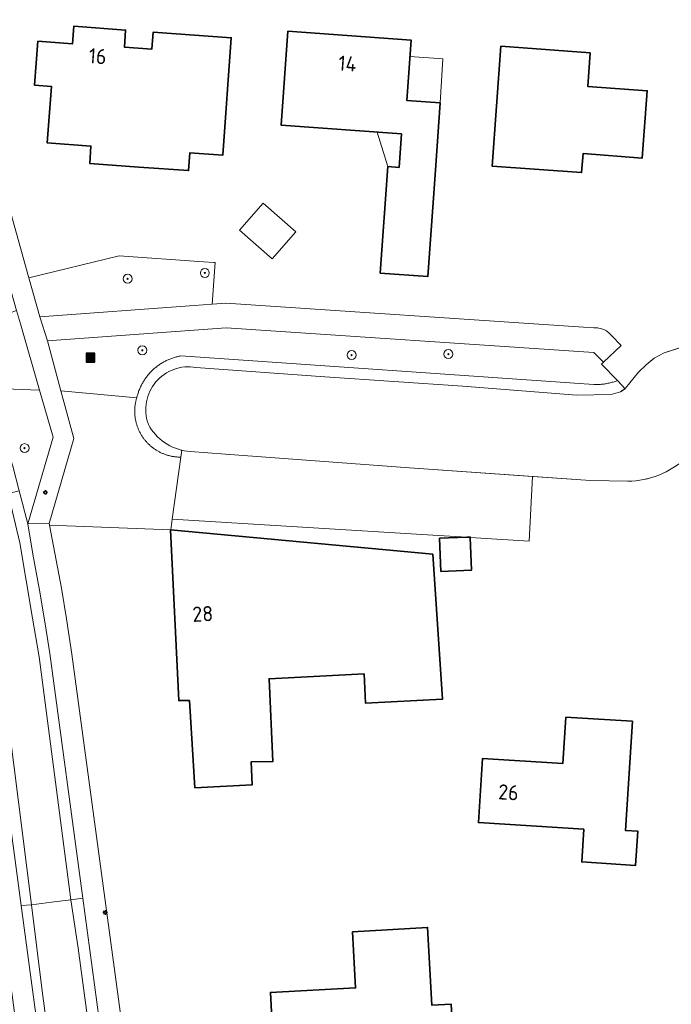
# Model space of a CAD drawing. Header units: metres. Extents: x 152610 to 160096, y 456114 to 462495.
# Tile 788 of 938: x 157662 to 157720, y 461259 to 461347. Entities that reach past the tile are written whole.
import ezdxf
from ezdxf.enums import TextEntityAlignment as Align

# ---------------------------------------------------------------- set-up
doc = ezdxf.new("R2010")
doc.units = ezdxf.units.M
doc.header["$LTSCALE"] = 0.5
doc.layers.get('0').update_dxf_attribs({"linetype": 'CONTINUOUS'})
for name, color, linetype, lineweight in [('B-PV-GK-BESCHOEIING-G', 251, 'GK-BESCHOEIING-SO', 18), ('B-PV-GR-BEPLANTING_CULTUUR_BOSPLANTSOEN-GV', 251, 'CONTINUOUS', 18), ('B-PV-GR-BOOM-S', 251, 'CONTINUOUS', 25), ('B-PV-IE-MEUBILAIR-S', 251, 'CONTINUOUS', 25), ('B-PV-IE-MEUBILAIR_WEGMEUBILAIR_AFVALBAK-S', 251, 'CONTINUOUS', 25), ('B-PV-OG-BEBOUWING-GV', 6, 'CONTINUOUS', 35), ('B-PV-OG-BEBOUWING-T18', 1, 'CONTINUOUS', 18), ('B-PV-OG-BEBOUWING_OVERBOUWING-GV', 251, 'CONTINUOUS', 18), ('B-PV-OG-TERREIN_BEGROEID-GV', 251, 'CONTINUOUS', 18), ('B-PV-OG-WATER_SLOOT-GV', 251, 'CONTINUOUS', 18), ('B-PV-VH-GESLOTENVERHARDING_ASFALT-GV', 251, 'CONTINUOUS', 18), ('B-PV-VH-OPENVERHARDING_TEGEL-GV', 251, 'CONTINUOUS', 18)]:
    doc.layers.add(name, color=color, linetype=linetype, lineweight=lineweight)
doc.styles.add('NLCS-ISO', font='NLCS-ISO.ttf')
doc.styles.add('NLCS-ISO-M750-T18', font='NLCS-ISO.ttf', dxfattribs={"height": 1.35})
doc.linetypes.add('GK-BESCHOEIING-SO', pattern='A,18,-3,[1,NLCS.SHX,S=0.6,R=0,X=0,Y=0],-3', length=24)

# ---------------------------------------------------------------- blocks, each defined once
blk = doc.blocks.new('SIE-WEG_AFVALBAK-SO')
h = blk.add_hatch(color=256)
h.dxf.hatch_style = 1
h.paths.add_polyline_path([(-1.5, -1.5), (1.5, -1.5), (1.5, 1.5), (-1.5, 1.5)])
for points in [[(-2, -2), (2, -2), (2, 2), (-2, 2)], [(-1.5, -1.5), (1.5, -1.5), (1.5, 1.5), (-1.5, 1.5)]]:
    blk.add_lwpolyline(points, close=True)
blk = doc.blocks.new('SIE-MEUBILAIR_PAAL_LICHTMAST-SO')
for points in [[(-0.62, 0), (-1, 0)], [(-0.71, 0.71), (-0.44, 0.44)], [(0, 1), (0, 0.62)], [(0.44, 0.44), (0.71, 0.71)], [(1, 0), (0.62, 0)], [(-0.71, -0.71), (-0.44, -0.44)], [(0, -0.62), (0, -1)], [(0.44, -0.44), (0.71, -0.71)]]:
    blk.add_lwpolyline(points)
blk.add_circle((0, 0), 0.5)
blk = doc.blocks.new('SGR-BOOM_GBKN-SO')
at = {"linetype": 'ByBlock', "lineweight": 18}
h = blk.add_hatch(color=0, dxfattribs=at)
h.dxf.hatch_style = 1
edge = h.paths.add_edge_path()
edge.add_arc((0, 0), 0.25, 0, 360)
at = {"color": 0, "linetype": 'ByBlock', "lineweight": 18}
for radius in [2, 0.25]:
    blk.add_circle((0, 0), radius, dxfattribs=at)
at = {"color": 0, "linetype": 'ByBlock', "lineweight": 18, "style": 'NLCS-ISO'}
blk.add_attdef('SOORT', (2.5, 0), '', height=1.5, dxfattribs=at)

msp = doc.modelspace()

# ---------------------------------------------------------------- linework, layer by layer
at = {"layer": 'B-PV-GK-BESCHOEIING-G', "flags": 128}
msp.add_lwpolyline([(157786.543, 461308.095), (157785.784, 461310.057), (157781.813, 461314.022), (157773.113, 461314.582), (157748.069, 461316.263), (157748.098, 461316.41), (157723.542, 461318.093), (157721.54, 461317.823), (157719.382, 461317.142), (157718.474, 461316.67), (157717.763, 461316.072), (157717.1, 461315.405), (157715.942, 461313.974), (157715.483, 461313.66), (157714.644, 461313.433), (157711.604, 461313.355), (157701.418, 461314.164), (157689.14, 461314.986), (157677.625, 461315.83), (157677.38, 461315.864), (157677.134, 461315.882), (157676.886, 461315.884), (157676.64, 461315.87), (157676.394, 461315.84), (157676.152, 461315.794), (157675.912, 461315.733), (157675.677, 461315.656), (157675.448, 461315.564), (157675.225, 461315.458), (157675.009, 461315.337), (157674.802, 461315.203), (157674.604, 461315.055), (157674.415, 461314.895), (157674.238, 461314.723), (157674.072, 461314.54), (157673.918, 461314.347), (157673.777, 461314.144), (157673.649, 461313.933), (157673.535, 461313.713), (157673.436, 461313.487), (157673.352, 461313.255), (157673.282, 461313.018), (157673.229, 461312.776), (157673.191, 461312.532), (157673.169, 461312.286), (157673.162, 461312.039), (157673.172, 461311.792), (157673.198, 461311.546), (157673.24, 461311.303), (157673.297, 461311.062), (157673.37, 461310.826), (157673.399, 461310.745), (157673.537, 461310.509), (157673.689, 461310.282), (157673.853, 461310.065), (157674.03, 461309.857), (157674.219, 461309.661), (157674.42, 461309.475), (157674.63, 461309.302), (157674.851, 461309.141), (157675.08, 461308.994), (157675.318, 461308.86), (157675.564, 461308.74), (157675.815, 461308.635), (157676.073, 461308.545), (157676.335, 461308.47), (157676.602, 461308.411), (157676.871, 461308.367), (157677.11, 461308.342), (157680.287, 461308.117), (157696.671, 461306.878), (157712.81, 461305.775), (157716.143, 461305.697), (157716.496, 461305.71), (157716.848, 461305.74), (157717.199, 461305.785), (157717.547, 461305.846), (157717.892, 461305.923), (157718.233, 461306.015), (157718.569, 461306.123), (157718.901, 461306.245), (157719.226, 461306.383), (157719.545, 461306.535), (157719.857, 461306.701), (157720.161, 461306.882), (157720.456, 461307.076), (157720.732, 461307.275), (157724.272, 461309.661), (157724.537, 461309.831), (157724.81, 461309.988), (157725.091, 461310.13), (157725.378, 461310.259), (157725.672, 461310.372), (157725.971, 461310.47), (157726.274, 461310.553), (157726.582, 461310.621), (157726.892, 461310.672), (157727.205, 461310.708), (157727.519, 461310.728), (157727.834, 461310.732), (157727.992, 461310.728), (157744.22, 461309.586), (157757.653, 461308.728), (157768.601, 461307.922), (157769.017, 461307.753), (157769.426, 461307.57), (157769.829, 461307.372), (157770.224, 461307.16), (157770.612, 461306.934), (157770.991, 461306.694), (157771.361, 461306.441), (157771.722, 461306.175), (157772.074, 461305.896), (157772.415, 461305.605), (157772.746, 461305.302), (157773.065, 461304.987), (157773.374, 461304.661), (157773.67, 461304.324), (157773.954, 461303.977), (157774.205, 461303.649), (157775.01, 461302.478), (157775.298, 461301.927), (157775.573, 461301.368), (157775.833, 461300.802), (157776.078, 461300.23), (157776.309, 461299.651), (157776.524, 461299.067), (157776.725, 461298.478), (157776.91, 461297.883), (157777.08, 461297.284), (157777.234, 461296.681), (157777.373, 461296.074), (157777.497, 461295.464), (157777.604, 461294.851), (157777.654, 461294.531), (157777.888, 461291.414), (157778.276, 461283.089), (157778.833, 461273.532), (157779.269, 461265.177), (157779.726, 461256.715), (157780.226, 461246.699), (157780.617, 461237.025), (157780.734, 461236.522), (157780.867, 461236.024), (157781.015, 461235.53), (157781.178, 461235.041), (157781.356, 461234.557), (157781.549, 461234.078), (157781.757, 461233.606), (157781.98, 461233.141), (157782.217, 461232.683), (157782.234, 461232.651), (157783.986, 461228.484), (157786.279, 461223.604), (157786.561, 461220.732), (157787.191, 461219.355), (157787.997, 461217.755), (157792.283, 461212.931), (157796.967, 461209.046), (157802.68, 461204.059), (158000, 461189.259), (158139.545, 461179.744), (158139.738, 461179.735), (158139.932, 461179.733), (158140.125, 461179.74), (158140.318, 461179.755), (158140.51, 461179.777), (158140.701, 461179.808), (158140.891, 461179.846), (158141.079, 461179.892), (158141.265, 461179.946), (158141.448, 461180.008), (158141.629, 461180.077), (158141.807, 461180.154), (158141.981, 461180.237), (158142.152, 461180.328), (158142.319, 461180.426), (158142.482, 461180.531), (158142.64, 461180.642), (158142.793, 461180.76), (158142.942, 461180.884), (158143.085, 461181.014), (158143.223, 461181.15), (158143.355, 461181.292), (158143.481, 461181.438), (158143.601, 461181.59), (158143.714, 461181.747), (158143.821, 461181.908), (158143.922, 461182.074), (158144.015, 461182.243), (158144.101, 461182.417), (158144.18, 461182.593), (158144.252, 461182.773), (158144.316, 461182.956), (158144.372, 461183.141), (158144.421, 461183.328), (158144.462, 461183.517), (158144.495, 461183.708), (158144.502, 461183.755), (158144.538, 461184.104), (158144.548, 461184.454), (158144.585, 461184.855), (158144.614, 461185.257), (158144.635, 461185.659), (158144.647, 461186.062), (158144.652, 461186.465), (158144.649, 461186.868), (158144.638, 461187.27), (158144.619, 461187.673), (158144.592, 461188.075), (158144.557, 461188.476), (158144.514, 461188.876), (158144.463, 461189.276), (158144.404, 461189.675), (158144.337, 461190.072), (158144.262, 461190.468), (158144.18, 461190.862), (158144.09, 461191.255), (158144.052, 461191.408), (158143.994, 461191.666), (158143.928, 461191.923), (158143.855, 461192.178), (158143.773, 461192.43), (158143.685, 461192.679), (158143.589, 461192.926), (158143.485, 461193.17), (158143.374, 461193.41), (158143.256, 461193.647), (158143.13, 461193.881), (158142.998, 461194.11), (158142.859, 461194.336), (158142.713, 461194.557), (158142.561, 461194.774), (158142.402, 461194.985), (158142.236, 461195.192), (158142.065, 461195.394), (158141.887, 461195.591), (158141.704, 461195.782), (158141.515, 461195.968), (158141.321, 461196.148), (158141.121, 461196.321), (158140.916, 461196.489), (158140.706, 461196.651), (158140.491, 461196.806), (158140.271, 461196.954), (158140.048, 461197.096), (158139.82, 461197.231), (158139.588, 461197.359), (158139.352, 461197.48), (158139.113, 461197.594), (158138.87, 461197.7), (158138.625, 461197.799), (158138.376, 461197.891), (158138.125, 461197.975), (158137.871, 461198.052), (158137.616, 461198.12), (158137.358, 461198.181), (158137.098, 461198.235), (158136.837, 461198.28), (158136.575, 461198.318), (158136.312, 461198.347), (158136.048, 461198.369), (158135.783, 461198.382), (158135.519, 461198.388), (158135.254, 461198.385), (158134.989, 461198.375), (158134.725, 461198.357), (158134.461, 461198.33), (158134.198, 461198.296), (158133.937, 461198.254), (158133.677, 461198.204), (158133.418, 461198.146), (158133.162, 461198.08), (158132.907, 461198.007), (158132.655, 461197.926), (158132.405, 461197.837), (158132.158, 461197.741), (158131.915, 461197.637), (158131.674, 461197.527), (158131.437, 461197.408), (158131.203, 461197.283), (158130.974, 461197.151), (158130.748, 461197.012), (158130.527, 461196.866), (158130.311, 461196.714), (158130.099, 461196.555), (158129.892, 461196.39), (158129.69, 461196.218), (158129.579, 461196.12), (158121.983, 461190.196), (158121.961, 461190.176), (158121.779, 461190.018), (158121.592, 461189.866), (158121.399, 461189.721), (158121.202, 461189.582), (158121.001, 461189.449), (158120.795, 461189.324), (158120.585, 461189.205), (158120.372, 461189.093), (158120.154, 461188.989), (158119.934, 461188.891), (158119.71, 461188.801), (158119.484, 461188.719), (158119.254, 461188.644), (158119.023, 461188.577), (158118.789, 461188.517), (158118.554, 461188.465), (158118.317, 461188.421), (158118.078, 461188.385), (158117.839, 461188.357), (158111.145, 461188.815), (158103.627, 461189.329), (158096.291, 461189.831), (158078.046, 461191.08), (158052.807, 461192.807), (158039.348, 461193.728), (158034.197, 461194.08), (158033.919, 461194.11), (158033.642, 461194.149), (158033.367, 461194.195), (158033.093, 461194.249), (158032.82, 461194.311), (158032.549, 461194.381), (158032.281, 461194.458), (158032.015, 461194.543), (158031.751, 461194.636), (158031.49, 461194.736), (158031.232, 461194.844), (158030.978, 461194.959), (158030.726, 461195.081), (158030.478, 461195.21), (158030.235, 461195.346), (158029.995, 461195.49), (158029.759, 461195.64), (158029.528, 461195.797), (158029.301, 461195.96), (158029.079, 461196.13), (158028.862, 461196.306), (158028.65, 461196.488), (158028.443, 461196.676), (158028.242, 461196.87), (158028.047, 461197.07), (158027.857, 461197.275), (158027.673, 461197.486), (158027.495, 461197.701), (158027.324, 461197.922), (158027.159, 461198.147), (158027.001, 461198.378), (158026.849, 461198.612), (158026.704, 461198.851), (158026.565, 461199.094), (158026.56, 461199.104), (158026.44, 461199.32), (158026.314, 461199.532), (158026.181, 461199.74), (158026.041, 461199.943), (158025.894, 461200.142), (158025.742, 461200.336), (158025.583, 461200.524), (158025.417, 461200.708), (158025.247, 461200.886), (158025.07, 461201.059), (158024.888, 461201.225), (158024.701, 461201.386), (158024.508, 461201.54), (158024.311, 461201.689), (158024.109, 461201.83), (158023.902, 461201.965), (158023.691, 461202.094), (158023.476, 461202.215), (158023.257, 461202.33), (158023.035, 461202.437), (158022.809, 461202.537), (158022.581, 461202.63), (158022.349, 461202.715), (158022.115, 461202.792), (158021.878, 461202.862), (158021.639, 461202.925), (158021.398, 461202.979), (158021.172, 461203.023), (158011.09, 461203.722), (158000, 461204.347), (157988.65, 461205.29), (157985.317, 461205.476), (157984.954, 461205.475), (157984.591, 461205.459), (157984.23, 461205.427), (157983.87, 461205.379), (157983.513, 461205.315), (157983.159, 461205.235), (157982.809, 461205.14), (157982.464, 461205.03), (157982.123, 461204.904), (157981.789, 461204.764), (157981.461, 461204.609), (157981.14, 461204.44), (157980.827, 461204.256), (157980.522, 461204.059), (157980.227, 461203.849), (157979.941, 461203.626), (157979.665, 461203.391), (157979.489, 461203.229), (157978.652, 461202.112), (157978.403, 461201.809), (157978.142, 461201.516), (157977.869, 461201.234), (157977.585, 461200.963), (157977.29, 461200.704), (157976.985, 461200.457), (157976.67, 461200.223), (157976.346, 461200.002), (157976.012, 461199.794), (157975.671, 461199.6), (157975.322, 461199.42), (157974.967, 461199.254), (157974.604, 461199.103), (157974.236, 461198.967), (157973.863, 461198.846), (157973.485, 461198.741), (157973.102, 461198.65), (157972.717, 461198.576), (157972.329, 461198.517), (157971.939, 461198.474), (157971.547, 461198.447), (157971.155, 461198.436), (157970.762, 461198.442), (157970.37, 461198.463), (157969.98, 461198.5), (157969.76, 461198.527), (157961.606, 461199.255), (157948.762, 461200.134), (157932.691, 461201.286), (157919.729, 461202.164), (157907.021, 461202.966), (157894.332, 461203.904), (157883.921, 461204.634), (157869.6, 461205.684), (157854.683, 461206.742), (157854.421, 461206.751), (157854.159, 461206.775), (157853.9, 461206.816), (157853.643, 461206.872), (157853.39, 461206.944), (157853.143, 461207.031), (157852.901, 461207.132), (157852.665, 461207.249), (157852.437, 461207.379), (157852.218, 461207.524), (157852.007, 461207.681), (157851.807, 461207.851), (157851.617, 461208.032), (157851.439, 461208.225), (157851.316, 461208.374), (157850.443, 461209.563), (157850.288, 461209.724), (157850.123, 461209.873), (157849.948, 461210.01), (157849.763, 461210.134), (157849.57, 461210.244), (157849.369, 461210.34), (157849.162, 461210.422), (157848.95, 461210.488), (157848.733, 461210.539), (157848.513, 461210.575), (157848.292, 461210.594), (157848.069, 461210.597), (157847.928, 461210.591), (157841.887, 461210.983), (157831.642, 461211.811), (157821.006, 461212.541), (157807.585, 461213.408), (157807.167, 461213.445), (157806.751, 461213.499), (157806.337, 461213.568), (157805.926, 461213.653), (157805.519, 461213.753), (157805.116, 461213.869), (157804.717, 461214), (157804.324, 461214.147), (157803.937, 461214.308), (157803.556, 461214.484), (157803.182, 461214.674), (157802.816, 461214.878), (157802.458, 461215.096), (157802.108, 461215.328), (157801.767, 461215.573), (157801.436, 461215.83), (157801.41, 461215.852), (157801.079, 461216.086), (157800.757, 461216.332), (157800.445, 461216.591), (157800.144, 461216.863), (157799.854, 461217.146), (157799.575, 461217.44), (157799.308, 461217.745), (157799.053, 461218.06), (157798.81, 461218.385), (157798.581, 461218.719), (157798.365, 461219.063), (157798.163, 461219.414), (157797.975, 461219.773), (157797.801, 461220.139), (157797.642, 461220.512), (157797.515, 461220.844), (157795.577, 461224.718), (157793.188, 461229.401), (157790.768, 461234.427), (157790.709, 461234.805), (157790.666, 461235.185), (157790.639, 461235.566), (157790.628, 461235.948), (157790.633, 461236.33), (157790.653, 461236.712), (157790.69, 461237.092), (157790.743, 461237.471), (157790.811, 461237.847), (157790.896, 461238.22), (157790.995, 461238.589), (157791.11, 461238.953), (157791.24, 461239.313), (157791.385, 461239.666), (157791.545, 461240.014), (157791.719, 461240.354), (157791.907, 461240.687), (157792.109, 461241.011), (157792.325, 461241.327), (157792.553, 461241.633), (157792.794, 461241.93), (157793.047, 461242.216), (157793.109, 461242.282), (157794.639, 461243.782), (157797.19, 461246.644), (157797.774, 461247.545), (157797.914, 461247.789), (157798.04, 461248.041), (157798.152, 461248.299), (157798.248, 461248.564), (157798.33, 461248.833), (157798.396, 461249.107), (157798.446, 461249.384), (157798.481, 461249.663), (157798.499, 461249.944), (157798.502, 461250.226), (157798.489, 461250.507), (157798.459, 461250.787), (157798.414, 461251.065), (157798.353, 461251.34), (157798.309, 461251.505), (157796.906, 461256.358), (157795.447, 461263.752), (157794.155, 461270.384), (157791.652, 461283.433), (157790.938, 461286.969), (157788.141, 461296.733), (157788.485, 461299.295)], close=True, dxfattribs=at)
at = {"layer": 'B-PV-GR-BEPLANTING_CULTUUR_BOSPLANTSOEN-GV', "flags": 128}
for points in [[(157679.346, 461325.167), (157679.231, 461325.175), (157678.299, 461325.24), (157670.801, 461325.76), (157662.744, 461323.805), (157663.727, 461320.337), (157677.485, 461321.343), (157679.079, 461321.459)], [(157676.602, 461308.411), (157676.39, 461308.458), (157676.302, 461307.846), (157675.511, 461302.322), (157698.752, 461300.898), (157701.799, 461300.711), (157702.083, 461300.722), (157702.084, 461300.694), (157707.328, 461300.373), (157707.641, 461306.128), (157696.671, 461306.878), (157680.287, 461308.117), (157677.11, 461308.342), (157676.871, 461308.367)]]:
    msp.add_lwpolyline(points, close=True, dxfattribs=at)
at = {"layer": 'B-PV-OG-BEBOUWING-GV', "flags": 128}
for points in [[(157663.537, 461344.888), (157663.254, 461340.959), (157664.75, 461340.852), (157664.387, 461335.832), (157668.283, 461335.551), (157668.171, 461333.994), (157672.543, 461333.679), (157676.981, 461333.359), (157677.095, 461334.954), (157680.037, 461334.742), (157680.791, 461345.194), (157673.831, 461345.697), (157673.722, 461344.181), (157671.259, 461344.359), (157671.368, 461345.875), (157666.75, 461346.209), (157666.639, 461344.664)], [(157685.84, 461345.78), (157685.236, 461337.405), (157695.96, 461336.63), (157695.75, 461333.64), (157694.751, 461333.715), (157694.07, 461324.239), (157698.309, 461323.934), (157698.99, 461333.41), (157699.42, 461339.39), (157696.43, 461339.61), (157696.81, 461344.99)], [(157712.79, 461343.85), (157704.82, 461344.43), (157704.03, 461333.76), (157712.01, 461333.18), (157712.14, 461334.87), (157717.42, 461334.48), (157717.86, 461340.47), (157712.57, 461340.86)], [(157675.386, 461301.37), (157676.11, 461286.159), (157677.06, 461286.158), (157677.547, 461278.402), (157682.65, 461278.646), (157682.553, 461280.698), (157684.504, 461280.745), (157684.166, 461288.101), (157692.619, 461288.533), (157692.753, 461285.924), (157699.606, 461286.274), (157698.74, 461299.192)], [(157699.358, 461300.619), (157699.469, 461297.669), (157702.194, 461297.772), (157702.084, 461300.694), (157702.083, 461300.722), (157701.799, 461300.711)], [(157710.599, 461284.696), (157710.334, 461280.548), (157703.185, 461281.004), (157702.821, 461275.297), (157712.212, 461274.696), (157712.026, 461271.787), (157716.832, 461271.479), (157717.028, 461274.528), (157715.925, 461274.599), (157716.543, 461284.318), (157713.052, 461284.54)], [(157693.684, 461254.25), (157701.628, 461254.554), (157701.535, 461256.284), (157700.537, 461256.23), (157700.381, 461259.136), (157698.663, 461259.044), (157698.292, 461265.953), (157691.597, 461265.553), (157691.864, 461260.576), (157684.283, 461260.169), (157684.622, 461253.858)]]:
    msp.add_lwpolyline(points, close=True, dxfattribs=at)
at = {"layer": 'B-PV-OG-BEBOUWING_OVERBOUWING-GV', "flags": 128}
for points in [[(157699.643, 461343.311), (157696.705, 461343.51), (157696.43, 461339.61), (157699.42, 461339.39)], [(157695.96, 461336.63), (157693.786, 461336.787), (157694.751, 461333.715), (157695.75, 461333.64)], [(157686.534, 461327.9), (157683.62, 461330.458), (157681.516, 461328.061), (157684.431, 461325.503)]]:
    msp.add_lwpolyline(points, close=True, dxfattribs=at)
at = {"layer": 'B-PV-OG-TERREIN_BEGROEID-GV', "flags": 128}
for points in [[(157662.004, 461319.716), (157661.645, 461320.901), (157659.11, 461319.948), (157659.773, 461318.16), (157658.262, 461317.6), (157658.607, 461316.677), (157658.612, 461316.663), (157658.188, 461316.505), (157658.953, 461314.507), (157659.002, 461314.349), (157659.096, 461314.357), (157659.811, 461313.948), (157663.699, 461313.813)], [(157713.101, 461317.175), (157680.339, 461319.37), (157664.399, 461318.188), (157665.602, 461313.751), (157672.364, 461313.12), (157672.384, 461313.203), (157672.405, 461313.287), (157672.428, 461313.37), (157672.452, 461313.452), (157672.478, 461313.534), (157672.505, 461313.615), (157672.533, 461313.696), (157672.563, 461313.777), (157672.595, 461313.857), (157672.627, 461313.936), (157672.661, 461314.015), (157672.697, 461314.093), (157672.734, 461314.17), (157672.772, 461314.247), (157672.811, 461314.323), (157672.852, 461314.399), (157672.894, 461314.474), (157672.938, 461314.548), (157672.982, 461314.621), (157673.028, 461314.694), (157673.076, 461314.765), (157673.124, 461314.836), (157673.174, 461314.906), (157673.225, 461314.975), (157673.277, 461315.043), (157673.331, 461315.11), (157673.385, 461315.177), (157673.441, 461315.242), (157673.498, 461315.306), (157673.556, 461315.37), (157673.615, 461315.432), (157673.675, 461315.493), (157673.736, 461315.553), (157673.798, 461315.612), (157673.861, 461315.67), (157673.926, 461315.727), (157673.991, 461315.783), (157674.057, 461315.838), (157674.124, 461315.891), (157674.193, 461315.943), (157674.262, 461315.994), (157674.331, 461316.044), (157674.402, 461316.093), (157674.474, 461316.14), (157674.546, 461316.186), (157674.619, 461316.231), (157674.693, 461316.275), (157674.768, 461316.317), (157674.844, 461316.358), (157674.92, 461316.397), (157674.997, 461316.436), (157675.074, 461316.473), (157675.152, 461316.508), (157675.231, 461316.542), (157675.31, 461316.575), (157675.39, 461316.606), (157675.471, 461316.636), (157675.552, 461316.665), (157675.633, 461316.692), (157675.715, 461316.718), (157675.797, 461316.742), (157675.88, 461316.765), (157675.963, 461316.786), (157676.047, 461316.806), (157676.13, 461316.825), (157676.215, 461316.841), (157676.299, 461316.857), (157713.116, 461314.309), (157713.213, 461314.307), (157713.309, 461314.307), (157713.406, 461314.309), (157713.502, 461314.312), (157713.599, 461314.317), (157713.695, 461314.324), (157713.791, 461314.332), (157713.887, 461314.342), (157713.983, 461314.354), (157714.079, 461314.367), (157714.174, 461314.382), (157714.269, 461314.399), (157714.364, 461314.417), (157714.459, 461314.437), (157714.553, 461314.458), (157714.647, 461314.481), (157714.74, 461314.506), (157714.833, 461314.532), (157714.926, 461314.56), (157715.018, 461314.589), (157715.109, 461314.62), (157715.2, 461314.653), (157713.797, 461316.13), (157713.979, 461316.302)], [(157713.116, 461314.309), (157676.299, 461316.857), (157676.215, 461316.841), (157676.13, 461316.825), (157676.047, 461316.806), (157675.963, 461316.786), (157675.88, 461316.765), (157675.797, 461316.742), (157675.715, 461316.718), (157675.633, 461316.692), (157675.552, 461316.665), (157675.471, 461316.636), (157675.39, 461316.606), (157675.31, 461316.575), (157675.231, 461316.542), (157675.152, 461316.508), (157675.074, 461316.473), (157674.997, 461316.436), (157674.92, 461316.397), (157674.844, 461316.358), (157674.768, 461316.317), (157674.693, 461316.275), (157674.619, 461316.231), (157674.546, 461316.186), (157674.474, 461316.14), (157674.402, 461316.093), (157674.331, 461316.044), (157674.262, 461315.994), (157674.193, 461315.943), (157674.124, 461315.891), (157674.057, 461315.838), (157673.991, 461315.783), (157673.926, 461315.727), (157673.861, 461315.67), (157673.798, 461315.612), (157673.736, 461315.553), (157673.675, 461315.493), (157673.615, 461315.432), (157673.556, 461315.37), (157673.498, 461315.306), (157673.441, 461315.242), (157673.385, 461315.177), (157673.331, 461315.11), (157673.277, 461315.043), (157673.225, 461314.975), (157673.174, 461314.906), (157673.124, 461314.836), (157673.076, 461314.765), (157673.028, 461314.694), (157672.982, 461314.621), (157672.938, 461314.548), (157672.894, 461314.474), (157672.852, 461314.399), (157672.811, 461314.323), (157672.772, 461314.247), (157672.734, 461314.17), (157672.697, 461314.093), (157672.661, 461314.015), (157672.627, 461313.936), (157672.595, 461313.857), (157672.563, 461313.777), (157672.533, 461313.696), (157672.505, 461313.615), (157672.478, 461313.534), (157672.452, 461313.452), (157672.428, 461313.37), (157672.405, 461313.287), (157672.384, 461313.203), (157672.364, 461313.12), (157672.344, 461313.052), (157672.325, 461312.984), (157672.307, 461312.915), (157672.29, 461312.846), (157672.275, 461312.777), (157672.26, 461312.707), (157672.247, 461312.638), (157672.236, 461312.568), (157672.225, 461312.498), (157672.215, 461312.427), (157672.207, 461312.357), (157672.2, 461312.286), (157672.194, 461312.216), (157672.19, 461312.145), (157672.187, 461312.074), (157672.185, 461312.003), (157672.184, 461311.932), (157672.184, 461311.861), (157672.186, 461311.79), (157672.189, 461311.719), (157672.193, 461311.649), (157672.198, 461311.578), (157672.205, 461311.507), (157672.213, 461311.437), (157672.222, 461311.366), (157672.232, 461311.296), (157672.244, 461311.226), (157672.256, 461311.156), (157672.27, 461311.087), (157672.286, 461311.018), (157672.302, 461310.948), (157672.319, 461310.88), (157672.338, 461310.811), (157672.358, 461310.743), (157672.379, 461310.676), (157672.401, 461310.608), (157672.425, 461310.541), (157672.449, 461310.475), (157672.475, 461310.409), (157672.502, 461310.343), (157672.53, 461310.278), (157672.559, 461310.213), (157672.59, 461310.149), (157672.621, 461310.085), (157672.653, 461310.023), (157672.687, 461309.96), (157672.722, 461309.898), (157672.758, 461309.837), (157672.794, 461309.776), (157672.832, 461309.716), (157672.871, 461309.657), (157672.911, 461309.598), (157672.952, 461309.54), (157672.994, 461309.483), (157673.037, 461309.427), (157673.081, 461309.371), (157673.126, 461309.316), (157673.172, 461309.262), (157673.218, 461309.209), (157673.266, 461309.156), (157673.315, 461309.104), (157673.364, 461309.054), (157673.414, 461309.004), (157673.466, 461308.955), (157673.518, 461308.906), (157673.571, 461308.859), (157673.624, 461308.813), (157673.679, 461308.767), (157673.734, 461308.723), (157673.79, 461308.679), (157673.847, 461308.637), (157673.904, 461308.595), (157673.963, 461308.555), (157674.021, 461308.515), (157674.081, 461308.477), (157674.141, 461308.44), (157674.202, 461308.403), (157674.264, 461308.368), (157674.326, 461308.334), (157674.389, 461308.301), (157674.452, 461308.269), (157674.516, 461308.238), (157674.58, 461308.208), (157674.645, 461308.179), (157674.71, 461308.152), (157674.776, 461308.125), (157674.843, 461308.1), (157674.909, 461308.076), (157674.977, 461308.053), (157675.044, 461308.031), (157675.112, 461308.011), (157675.18, 461307.991), (157675.249, 461307.973), (157675.318, 461307.956), (157675.387, 461307.94), (157675.456, 461307.926), (157675.526, 461307.913), (157675.596, 461307.9), (157675.666, 461307.889), (157675.736, 461307.88), (157675.806, 461307.871), (157675.877, 461307.864), (157675.948, 461307.858), (157676.018, 461307.853), (157676.089, 461307.849), (157676.16, 461307.847), (157676.231, 461307.846), (157676.302, 461307.846), (157676.39, 461308.458), (157676.335, 461308.47), (157676.073, 461308.545), (157675.815, 461308.635), (157675.563, 461308.74), (157675.318, 461308.86), (157675.08, 461308.994), (157674.851, 461309.141), (157674.63, 461309.302), (157674.42, 461309.475), (157674.22, 461309.661), (157674.03, 461309.857), (157673.853, 461310.065), (157673.689, 461310.282), (157673.537, 461310.509), (157673.399, 461310.745), (157673.37, 461310.826), (157673.297, 461311.063), (157673.24, 461311.303), (157673.198, 461311.546), (157673.172, 461311.792), (157673.162, 461312.039), (157673.169, 461312.286), (157673.191, 461312.532), (157673.229, 461312.776), (157673.282, 461313.018), (157673.352, 461313.255), (157673.436, 461313.487), (157673.535, 461313.713), (157673.649, 461313.933), (157673.777, 461314.144), (157673.918, 461314.347), (157674.072, 461314.541), (157674.238, 461314.723), (157674.415, 461314.895), (157674.604, 461315.055), (157674.802, 461315.203), (157675.009, 461315.337), (157675.225, 461315.458), (157675.448, 461315.564), (157675.677, 461315.656), (157675.912, 461315.733), (157676.152, 461315.794), (157676.394, 461315.84), (157676.64, 461315.87), (157676.886, 461315.884), (157677.133, 461315.882), (157677.38, 461315.864), (157677.625, 461315.83), (157689.14, 461314.986), (157701.418, 461314.164), (157711.604, 461313.355), (157714.644, 461313.433), (157715.483, 461313.66), (157715.883, 461313.934), (157715.2, 461314.653), (157715.109, 461314.62), (157715.018, 461314.589), (157714.926, 461314.56), (157714.833, 461314.532), (157714.74, 461314.506), (157714.647, 461314.481), (157714.553, 461314.458), (157714.459, 461314.437), (157714.364, 461314.417), (157714.269, 461314.399), (157714.174, 461314.382), (157714.079, 461314.367), (157713.983, 461314.354), (157713.887, 461314.342), (157713.791, 461314.332), (157713.695, 461314.324), (157713.599, 461314.317), (157713.502, 461314.312), (157713.406, 461314.309), (157713.309, 461314.307), (157713.213, 461314.307)], [(157659.811, 461313.948), (157659.096, 461314.357), (157659.002, 461314.349), (157660.103, 461310.813), (157661.329, 461307.03), (157661.894, 461304.837), (157662.664, 461301.903), (157664.9, 461309.633), (157663.699, 461313.813)], [(157672.364, 461313.12), (157665.602, 461313.751), (157666.755, 461309.501), (157664.561, 461301.925), (157664.587, 461301.789), (157675.387, 461301.376), (157675.511, 461302.322), (157676.302, 461307.846), (157676.231, 461307.846), (157676.16, 461307.847), (157676.089, 461307.849), (157676.018, 461307.853), (157675.948, 461307.858), (157675.877, 461307.864), (157675.806, 461307.871), (157675.736, 461307.88), (157675.666, 461307.889), (157675.596, 461307.9), (157675.526, 461307.913), (157675.456, 461307.926), (157675.387, 461307.94), (157675.318, 461307.956), (157675.249, 461307.973), (157675.18, 461307.991), (157675.112, 461308.011), (157675.044, 461308.031), (157674.977, 461308.053), (157674.909, 461308.076), (157674.843, 461308.1), (157674.776, 461308.125), (157674.71, 461308.152), (157674.645, 461308.179), (157674.58, 461308.208), (157674.516, 461308.238), (157674.452, 461308.269), (157674.389, 461308.301), (157674.326, 461308.334), (157674.264, 461308.368), (157674.202, 461308.403), (157674.141, 461308.44), (157674.081, 461308.477), (157674.021, 461308.515), (157673.963, 461308.555), (157673.904, 461308.595), (157673.847, 461308.637), (157673.79, 461308.679), (157673.734, 461308.723), (157673.679, 461308.767), (157673.624, 461308.813), (157673.571, 461308.859), (157673.518, 461308.906), (157673.466, 461308.955), (157673.414, 461309.004), (157673.364, 461309.054), (157673.315, 461309.104), (157673.266, 461309.156), (157673.218, 461309.209), (157673.172, 461309.262), (157673.126, 461309.316), (157673.081, 461309.371), (157673.037, 461309.427), (157672.994, 461309.483), (157672.952, 461309.54), (157672.911, 461309.598), (157672.871, 461309.657), (157672.832, 461309.716), (157672.794, 461309.776), (157672.758, 461309.837), (157672.722, 461309.898), (157672.687, 461309.96), (157672.653, 461310.023), (157672.621, 461310.085), (157672.59, 461310.149), (157672.559, 461310.213), (157672.53, 461310.278), (157672.502, 461310.343), (157672.475, 461310.409), (157672.449, 461310.475), (157672.425, 461310.541), (157672.401, 461310.608), (157672.379, 461310.676), (157672.358, 461310.743), (157672.338, 461310.811), (157672.319, 461310.88), (157672.302, 461310.948), (157672.286, 461311.018), (157672.27, 461311.087), (157672.256, 461311.156), (157672.244, 461311.226), (157672.232, 461311.296), (157672.222, 461311.366), (157672.213, 461311.437), (157672.205, 461311.507), (157672.198, 461311.578), (157672.193, 461311.649), (157672.189, 461311.719), (157672.186, 461311.79), (157672.184, 461311.861), (157672.184, 461311.932), (157672.185, 461312.003), (157672.187, 461312.074), (157672.19, 461312.145), (157672.194, 461312.216), (157672.2, 461312.286), (157672.207, 461312.357), (157672.215, 461312.427), (157672.225, 461312.498), (157672.236, 461312.568), (157672.247, 461312.638), (157672.26, 461312.707), (157672.275, 461312.777), (157672.29, 461312.846), (157672.307, 461312.915), (157672.325, 461312.984), (157672.344, 461313.052)]]:
    msp.add_lwpolyline(points, close=True, dxfattribs=at)
at = {"layer": 'B-PV-OG-WATER_SLOOT-GV', "flags": 128}
msp.add_lwpolyline([(157721.295, 461317.746), (157719.382, 461317.142), (157718.474, 461316.67), (157718.324, 461316.544), (157717.763, 461316.072), (157717.1, 461315.405), (157715.942, 461313.975), (157715.883, 461313.934), (157715.483, 461313.66), (157714.644, 461313.433), (157711.604, 461313.355), (157701.418, 461314.164), (157689.14, 461314.986), (157677.625, 461315.83), (157677.38, 461315.864), (157677.133, 461315.882), (157676.886, 461315.884), (157676.64, 461315.87), (157676.394, 461315.84), (157676.152, 461315.794), (157675.912, 461315.733), (157675.677, 461315.656), (157675.448, 461315.564), (157675.225, 461315.458), (157675.009, 461315.337), (157674.802, 461315.203), (157674.604, 461315.055), (157674.415, 461314.895), (157674.238, 461314.723), (157674.072, 461314.541), (157673.918, 461314.347), (157673.777, 461314.144), (157673.649, 461313.933), (157673.535, 461313.713), (157673.436, 461313.487), (157673.352, 461313.255), (157673.282, 461313.018), (157673.229, 461312.776), (157673.191, 461312.532), (157673.169, 461312.286), (157673.162, 461312.039), (157673.172, 461311.792), (157673.198, 461311.546), (157673.24, 461311.303), (157673.297, 461311.063), (157673.37, 461310.826), (157673.399, 461310.745), (157673.537, 461310.509), (157673.689, 461310.282), (157673.853, 461310.065), (157674.03, 461309.857), (157674.22, 461309.661), (157674.42, 461309.475), (157674.63, 461309.302), (157674.851, 461309.141), (157675.08, 461308.994), (157675.318, 461308.86), (157675.563, 461308.74), (157675.815, 461308.635), (157676.073, 461308.545), (157676.335, 461308.47), (157676.39, 461308.458), (157676.602, 461308.411), (157676.871, 461308.367), (157677.11, 461308.342), (157680.287, 461308.117), (157696.671, 461306.878), (157707.641, 461306.128), (157712.81, 461305.775), (157716.143, 461305.697), (157716.496, 461305.71), (157716.848, 461305.74), (157717.199, 461305.785), (157717.547, 461305.846), (157717.802, 461305.903), (157717.892, 461305.923), (157718.233, 461306.015), (157718.569, 461306.122), (157718.901, 461306.245), (157719.226, 461306.383), (157719.545, 461306.535), (157719.857, 461306.701), (157720.161, 461306.882)], dxfattribs=at)
at = {"layer": 'B-PV-VH-GESLOTENVERHARDING_ASFALT-GV', "flags": 128}
for points in [[(157661.95, 461300.216), (157660.896, 461304.595), (157660.275, 461304.445), (157657.528, 461303.779), (157657.93, 461301.921), (157658.853, 461297.638), (157659.852, 461292.441), (157662.97, 461267.966), (157664.778, 461268.196), (157666.489, 461268.413), (157663.676, 461290.068), (157663.057, 461293.509)], [(157666.489, 461268.413), (157667.556, 461268.556), (157664.627, 461290.351), (157664.186, 461293.008), (157663.689, 461295.992), (157663.091, 461299.198), (157662.664, 461301.903), (157661.894, 461304.837), (157660.896, 461304.595), (157661.95, 461300.216), (157663.057, 461293.509), (157663.676, 461290.068)], [(157657.93, 461301.921), (157657.528, 461303.779), (157656.535, 461303.538), (157657.203, 461300.614), (157657.881, 461297.185), (157658.841, 461291.728), (157659.181, 461289.27), (157662.069, 461267.906), (157662.97, 461267.966), (157659.852, 461292.441), (157658.853, 461297.638)], [(157667.137, 461264.102), (157666.489, 461268.413), (157664.778, 461268.196), (157662.97, 461267.966), (157663.967, 461260.082), (157665.506, 461248.617), (157667.39, 461234.947), (157669.251, 461221.346), (157669.491, 461219.575), (157672.943, 461219.991), (157672.881, 461220.427), (157669.044, 461249.995)], [(157667.556, 461268.556), (157666.489, 461268.413), (157667.137, 461264.102), (157669.044, 461249.995), (157672.881, 461220.427), (157672.943, 461219.991), (157673.198, 461218.071), (157674.361, 461217.913), (157674.058, 461220.125), (157671.976, 461235.534), (157670.665, 461245.417)], [(157663.967, 461260.082), (157662.97, 461267.966), (157662.069, 461267.906), (157663.441, 461257.753), (157664.37, 461250.563), (157667.485, 461227.176), (157668.293, 461221.146), (157668.533, 461219.459), (157669.148, 461214.571), (157670.208, 461214.693), (157669.491, 461219.575), (157669.251, 461221.346), (157667.39, 461234.947), (157665.506, 461248.617)]]:
    msp.add_lwpolyline(points, close=True, dxfattribs=at)
at = {"layer": 'B-PV-VH-OPENVERHARDING_TEGEL-GV', "flags": 128}
for points in [[(157653.688, 461349.215), (157655.971, 461341.037), (157650.437, 461339.457), (157651.315, 461336.508), (157656.766, 461338.09), (157659.985, 461326.846), (157660.268, 461325.773), (157661.645, 461320.901), (157662.004, 461319.716), (157663.699, 461313.813), (157664.9, 461309.633), (157662.664, 461301.903), (157664.561, 461301.925), (157666.755, 461309.501), (157665.602, 461313.751), (157664.399, 461318.188), (157663.727, 461320.337), (157662.744, 461323.805), (157656.124, 461347.486)], [(157663.441, 461257.753), (157662.069, 461267.906), (157659.181, 461289.27), (157658.841, 461291.728), (157657.881, 461297.185), (157657.203, 461300.614), (157656.535, 461303.538), (157654.607, 461303.05), (157654.696, 461302.741), (157654.866, 461302.364), (157654.981, 461302.109), (157655.54, 461299.671), (157655.822, 461298.245), (157656.185, 461296.413), (157656.706, 461293.313), (157657.128, 461290.858), (157658.023, 461284.012), (157658.335, 461281.646), (157658.47, 461280.619), (157658.733, 461278.627), (157659.657, 461271.61), (157667.552, 461213.116)]]:
    msp.add_lwpolyline(points, dxfattribs=at)
for points in [[(157712.193, 461319.412), (157680.318, 461321.55), (157679.079, 461321.459), (157677.485, 461321.343), (157663.727, 461320.337), (157664.399, 461318.188), (157680.339, 461319.37), (157713.101, 461317.175), (157713.979, 461316.302), (157715.538, 461317.783), (157714.675, 461318.683), (157714.595, 461318.774), (157714.51, 461318.86), (157714.418, 461318.94), (157714.322, 461319.014), (157714.222, 461319.081), (157714.116, 461319.141), (157714.008, 461319.195), (157713.896, 461319.241), (157713.781, 461319.28), (157713.663, 461319.31), (157713.545, 461319.334), (157713.424, 461319.349), (157713.303, 461319.356), (157713.182, 461319.356), (157713.106, 461319.351)], [(157664.561, 461301.925), (157662.664, 461301.903), (157663.091, 461299.198), (157663.689, 461295.992), (157664.186, 461293.008), (157664.627, 461290.351), (157667.556, 461268.556), (157670.665, 461245.417), (157671.976, 461235.534), (157674.058, 461220.125), (157674.361, 461217.913), (157676.393, 461217.636), (157676.362, 461217.868), (157676.24, 461218.775), (157675.03, 461227.733), (157666.58, 461290.299), (157666.095, 461293.448), (157665.645, 461296.158), (157664.587, 461301.789)]]:
    msp.add_lwpolyline(points, close=True, dxfattribs=at)

# ---------------------------------------------------------------- block references
at = {"layer": 'B-PV-GR-BOOM-S', "xscale": 0.2, "yscale": 0.2, "zscale": 0.2}
for p in [(157678.432, 461324.241), (157671.553, 461323.725), (157672.856, 461317.354), (157691.513, 461316.927), (157700.138, 461317.016), (157662.362, 461308.642)]:
    msp.add_blockref('SGR-BOOM_GBKN-SO', p, dxfattribs=at)
at = {"layer": 'B-PV-IE-MEUBILAIR-S', "xscale": 0.2, "yscale": 0.2, "zscale": 0.2}
for p in [(157664.213, 461304.704), (157669.546, 461267.289)]:
    msp.add_blockref('SIE-MEUBILAIR_PAAL_LICHTMAST-SO', p, dxfattribs=at)
at = {"layer": 'B-PV-IE-MEUBILAIR_WEGMEUBILAIR_AFVALBAK-S', "xscale": 0.2, "yscale": 0.2, "zscale": 0.2}
msp.add_blockref('SIE-WEG_AFVALBAK-SO', (157668.241, 461316.689), dxfattribs=at)

# ---------------------------------------------------------------- texts
at = {"layer": 'B-PV-OG-BEBOUWING-T18', "style": 'NLCS-ISO-M750-T18'}
for s, rotation, p in [('16', 355.9, (157668.879, 461343.549)), ('14', 355.9, (157691.145, 461342.891)), ('28', 2.8, (157678.245, 461293.883)), ('26', 356.3, (157705.498, 461277.991))]:
    msp.add_text(s, height=1.35, rotation=rotation, dxfattribs=at).set_placement(p, align=Align.MIDDLE)

doc.saveas('drawing.dxf')
